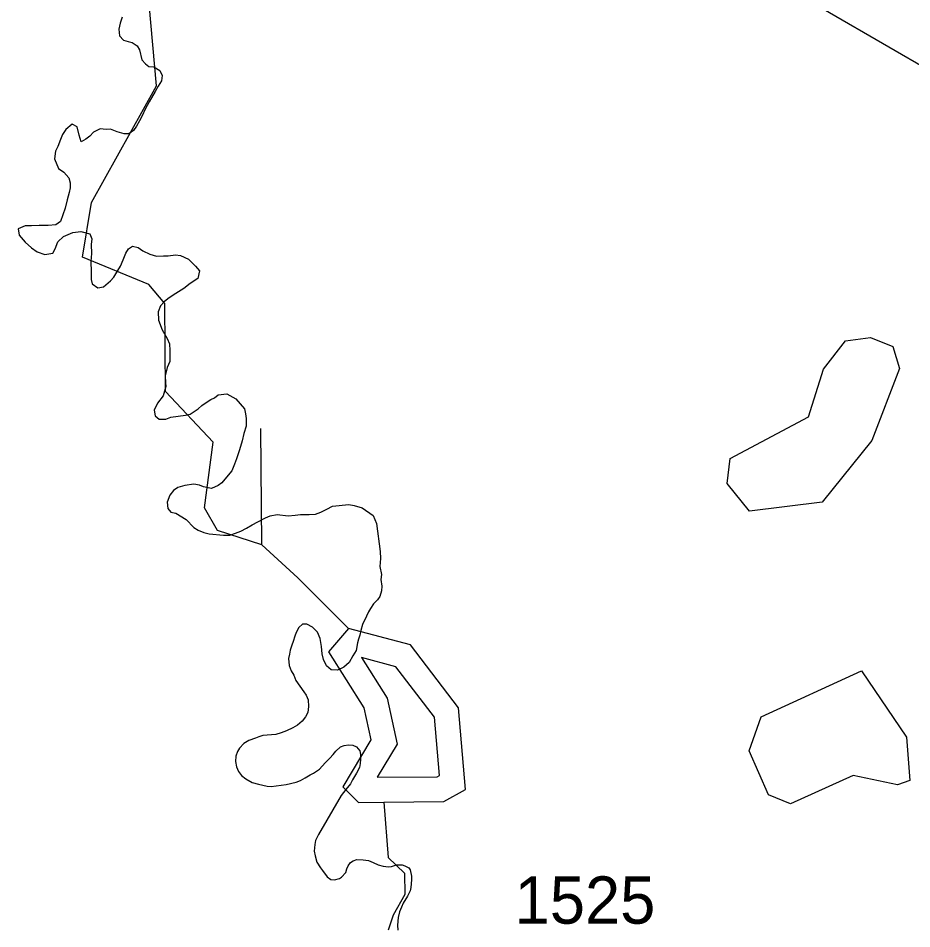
# Model space of a CAD drawing. Extents: x 2104537 to 2336408, y 34176 to 229611.
# Drawn here: x 2302630 to 2304991, y 84107 to 86513 of the extents above; entities that cross this region are included whole.
import ezdxf

# ---------------------------------------------------------------- set-up
doc = ezdxf.new("R2010")
doc.units = 0
for name, color, linetype in [('Exist Boundary Political City Limit New', 7, 'Continuous'), ('Exist Hydrographic Buffer Line', 7, 'Continuous'), ('Exist Hydrographic Creek Single Shore', 7, 'Continuous'), ('Exist Hydrographic Lake Shore', 7, 'Continuous'), ('Exist Hydrographic Misc Water Feature', 7, 'Continuous'), ('Exist Hydrographic Pond Under 1500 Sq Ft', 7, 'Continuous'), ('Exist Road Non-System Type 51', 7, 'Continuous'), ('Exist Road Secondary Type 51 Number Label', 7, 'Continuous'), ('Map Preparation Boundary City Limit Buffer Line', 7, 'Continuous')]:
    doc.layers.add(name, color=color, linetype=linetype)

msp = doc.modelspace()

# ---------------------------------------------------------------- linework, layer by layer
at = {"layer": 'Exist Boundary Political City Limit New'}
for points in [[(2302904.5, 86515.3), (2302899.2, 86499.7), (2302895.2, 86484.1), (2302897.2, 86466), (2302907.5, 86454.9), (2302919.8, 86451.3), (2302930.8, 86449), (2302943.5, 86440.2), (2302950, 86429), (2302956, 86403), (2302965.8, 86392.2), (2302974.5, 86385.5), (2302987.8, 86384.3), (2303003.8, 86374.8), (2303009.8, 86362), (2303007.8, 86347.2), (2302999, 86333.1), (2302991.5, 86319.1), (2302975.8, 86292.2), (2302965.2, 86273), (2302957.2, 86255.3), (2302950.2, 86242.1), (2302942.2, 86227.6), (2302934.2, 86216.4), (2302922, 86207.6), (2302909.2, 86207.9), (2302891, 86213), (2302873.8, 86219.8), (2302861.8, 86218.9), (2302845.8, 86220.9), (2302828.8, 86211.6), (2302819, 86201.5), (2302808, 86193.1), (2302795.5, 86186.2), (2302791, 86204.2), (2302785, 86226.2), (2302772.2, 86233.4), (2302755, 86218.9), (2302746.8, 86206), (2302741.2, 86192.4), (2302734, 86174.4), (2302728, 86161.5), (2302725.2, 86141.1), (2302736.2, 86116.3), (2302750.2, 86106), (2302763.5, 86091.2), (2302767.2, 86078), (2302767.2, 86064.8), (2302764.5, 86052.4), (2302759.2, 86033.2), (2302753.5, 86011.5)], [(2302753.5, 86011.5), (2302741.5, 85976.2), (2302728.8, 85967), (2302708.8, 85965.7), (2302697.2, 85965.3), (2302685.2, 85965.6), (2302664.8, 85964.7), (2302648, 85964.7), (2302629.5, 85956.2), (2302632, 85940.2), (2302647.8, 85921.5), (2302664.5, 85906.3), (2302679.5, 85895.5), (2302699.8, 85888.4), (2302720.8, 85892.1), (2302727.5, 85903.3), (2302733.8, 85921.8), (2302749.2, 85936.2), (2302773.8, 85946.8), (2302795.2, 85949.2), (2302818.5, 85943.3), (2302824.2, 85929.7), (2302822.5, 85914.9), (2302823.5, 85891.7), (2302821.5, 85870.1), (2302822, 85843.3), (2302822, 85822.8), (2302825.2, 85810.9), (2302839.8, 85800.9), (2302854.5, 85803.4), (2302873.2, 85819.5), (2302882.5, 85828.7), (2302892.8, 85846.7), (2302899.8, 85858), (2302906.8, 85874.4), (2302914, 85892.5), (2302920.8, 85903.7), (2302931.8, 85911), (2302946.8, 85907), (2302959, 85898.6), (2302977, 85889.5), (2302994.8, 85884), (2303013.5, 85885.6), (2303025.5, 85885.3), (2303045.5, 85887.4), (2303058.2, 85886.2), (2303079.5, 85876.7), (2303097.8, 85857.5), (2303108.2, 85845.2), (2303104.5, 85825.2), (2303084.2, 85811.9), (2303067, 85799), (2303053.5, 85790.1), (2303039.2, 85781.7), (2303025.2, 85772), (2303014.8, 85763.5), (2303005.8, 85753.1), (2302999.8, 85737.1), (2303000.2, 85715.5), (2303010.2, 85689.9), (2303023.5, 85667.1), (2303029.2, 85652.3), (2303030.5, 85635.1), (2303029.8, 85606.3), (2303023.5, 85589.9), (2303017.5, 85568.6), (2303018.5, 85551), (2303019.2, 85539.8), (2303012.5, 85515), (2302997.5, 85495.7), (2302989, 85477.2), (2302991.5, 85462.4), (2303002.2, 85453.7), (2303019.2, 85454.1), (2303033.2, 85459.4), (2303071.2, 85463.9), (2303084, 85466.8), (2303104.8, 85481.3), (2303115, 85490.1), (2303126.2, 85497.4), (2303138.2, 85505.4), (2303148.2, 85510.3), (2303157.8, 85517.9), (2303181, 85520.8), (2303204.2, 85507.3), (2303227.5, 85481.4), (2303230.2, 85467.8), (2303231.5, 85455.4), (2303231.8, 85435.3), (2303225.8, 85416.1), (2303221, 85396.5), (2303214, 85372.8), (2303206, 85348.8), (2303201.2, 85334.4), (2303194.2, 85317.5), (2303175.5, 85295), (2303167.2, 85285.4), (2303158.2, 85278.1), (2303140, 85270.5), (2303119.5, 85274.8)], [(2303119.5, 85274.8), (2303108.5, 85279.1), (2303093.8, 85282.3), (2303070.2, 85278.2), (2303051, 85272.9), (2303039.8, 85265.3), (2303030.2, 85252.8), (2303023.5, 85234.8), (2303024.8, 85217.5), (2303032.5, 85208.4), (2303046.5, 85205.2), (2303073, 85188.5), (2303094, 85167.8), (2303104.8, 85160.2), (2303119.8, 85153.9), (2303134, 85150.7), (2303172, 85146.9), (2303188.8, 85147.3), (2303203.5, 85152.6), (2303218, 85157.9), (2303232.8, 85165.5), (2303247.8, 85174.4), (2303263, 85182.5), (2303283.2, 85193), (2303295, 85198.2), (2303314.2, 85201.5), (2303343, 85198.4), (2303361.2, 85200.5), (2303375.8, 85201.7), (2303398, 85202.2), (2303415, 85203.1), (2303429, 85208.3), (2303445, 85215.6), (2303460.5, 85223.7), (2303503.2, 85228.6), (2303517, 85225.5), (2303538.2, 85219.2), (2303567.2, 85198.9), (2303576.2, 85178.5), (2303585.8, 85103.7), (2303587.2, 85085.2), (2303584.8, 85064.4), (2303589.8, 85043.6), (2303588.2, 85030.4), (2303590.8, 85012.4), (2303590, 85000), (2303584.8, 84985.2), (2303578.8, 84976.6), (2303568.8, 84965.9), (2303560.5, 84953.4), (2303555.5, 84944.8), (2303549.5, 84933.3), (2303539.2, 84911.2), (2303534.8, 84895), (2303532.5, 84882.8), (2303529, 84872.3), (2303526.2, 84862.9), (2303522.2, 84842.4), (2303513.8, 84828.2), (2303504.2, 84811.1), (2303490, 84798.8), (2303473.2, 84790.9), (2303457, 84791.4), (2303443.8, 84802.4), (2303436, 84819.2), (2303433, 84833.6), (2303431, 84853.6), (2303427.5, 84874.2), (2303420.5, 84891.4), (2303407, 84904.3), (2303392.2, 84911.9), (2303380.8, 84911.8), (2303371.2, 84903.3), (2303364.2, 84890.5), (2303360.5, 84880.9), (2303355.8, 84866.8), (2303353, 84857), (2303348, 84843.9), (2303346.8, 84832.5), (2303344, 84821.3), (2303345.8, 84803.1), (2303350.8, 84789.3), (2303357.8, 84777.1), (2303363.5, 84763.1), (2303384.2, 84733.6), (2303390.2, 84724.8), (2303395.5, 84712.6), (2303397, 84694.8), (2303394.8, 84679.1), (2303388.5, 84667.1), (2303380, 84656), (2303367.8, 84645.2), (2303355.5, 84638.5), (2303338.2, 84630.8), (2303324.5, 84625.5), (2303310.5, 84621), (2303276.2, 84618.2), (2303265.2, 84614.4), (2303256.5, 84611.1), (2303239.2, 84604.8)], [(2303239.2, 84604.8), (2303226, 84597.1), (2303214.2, 84584.3), (2303208.8, 84575.8), (2303204.5, 84563.8), (2303204, 84549.2), (2303206, 84535), (2303212, 84522.8), (2303219.8, 84512.8), (2303231, 84503.2), (2303247.5, 84494.3), (2303264.2, 84489.6), (2303287, 84483.9), (2303298.2, 84483), (2303337.8, 84488.2), (2303364.2, 84494.7), (2303375.5, 84499), (2303388.2, 84506.3), (2303401.5, 84514), (2303410, 84518.8), (2303425.5, 84529.5), (2303440.5, 84545.8), (2303452.8, 84558.3), (2303461.5, 84567.5), (2303468.8, 84576.8), (2303481.2, 84587.7), (2303491.2, 84591.9), (2303502.5, 84593.2), (2303513.5, 84592.2), (2303523.5, 84587.7), (2303532.2, 84577.7), (2303534.2, 84567.5), (2303534.5, 84555.7), (2303533.2, 84544.3), (2303531.2, 84533.1), (2303523.2, 84518.6), (2303513, 84500.7), (2303507.5, 84490.1), (2303495.5, 84475.6), (2303483.2, 84459.7), (2303422.8, 84356.8), (2303415, 84340.4), (2303413.2, 84329.9), (2303412, 84312.5), (2303414.2, 84300.5), (2303419, 84283.7), (2303428.8, 84268.5), (2303433.8, 84261.4), (2303445.8, 84244.4), (2303455.5, 84237.8), (2303465.2, 84237.1), (2303478.2, 84240.4), (2303483.8, 84244.2), (2303495, 84255.9), (2303498.2, 84265.7), (2303501.5, 84273.7), (2303508, 84282.2), (2303515, 84286.8), (2303524.2, 84290.1), (2303540.8, 84290), (2303555, 84288), (2303567.2, 84282.7), (2303580.5, 84276.4), (2303593.8, 84272.6), (2303608.2, 84270.9), (2303615.8, 84272.3), (2303629.2, 84276), (2303644, 84276.7), (2303651.5, 84274.1), (2303661.5, 84268.2), (2303665.2, 84263), (2303669, 84246.6), (2303669, 84236.8), (2303667.2, 84216.7), (2303665.5, 84207.7), (2303658.2, 84193.2), (2303647.2, 84175.2), (2303642.5, 84164.9), (2303637, 84152.1), (2303633.8, 84137.4), (2303632.2, 84117.2), (2303633, 84103.8)]]:
    msp.add_lwpolyline(points, dxfattribs=at)
at = {"layer": 'Exist Hydrographic Buffer Line'}
for points in [[(2303578.3, 84507.7), (2303736.9, 84509.2), (2303742.9, 84512.6), (2303729.3, 84666.7), (2303627.5, 84799.6), (2303537, 84823.9)], [(2303537, 84823.9), (2303604.7, 84716.6), (2303630.6, 84595.4), (2303578.3, 84507.7)]]:
    msp.add_lwpolyline(points, dxfattribs=at)
at = {"layer": 'Exist Hydrographic Creek Single Shore'}
for points in [[(2303273, 85121.6), (2303156.1, 85159.9), (2303122, 85219.6), (2303145, 85393), (2303018.9, 85526.6), (2303017, 85759.6), (2302975, 85809.6), (2302799.1, 85881.8), (2302823.1, 86025.7), (2302994.9, 86334), (2302976, 86550.9)], [(2303273, 85121.6), (2303368.9, 85034.4), (2303502.2, 84901.1)], [(2303595.7, 84442.2), (2303607.6, 84295.7), (2303650.5, 84254.4), (2303651.5, 84198.4), (2303620.5, 84143.7), (2303607.2, 84103.4)]]:
    msp.add_lwpolyline(points, dxfattribs=at)
at = {"layer": 'Exist Hydrographic Lake Shore'}
for points in [[(2303502.2, 84901.1), (2303449.9, 84838.8), (2303543, 84691.5), (2303561.1, 84606.9), (2303487, 84482.5), (2303529.1, 84441.5), (2303595.7, 84442.2)], [(2303595.7, 84442.2), (2303754, 84443.8), (2303812, 84475.7), (2303793, 84691.5), (2303666, 84857.2), (2303502.2, 84901.1)]]:
    msp.add_lwpolyline(points, dxfattribs=at)
at = {"layer": 'Exist Hydrographic Misc Water Feature'}
msp.add_line((2303273, 85121.6), (2303270.5, 85429), dxfattribs=at)
at = {"layer": 'Exist Hydrographic Pond Under 1500 Sq Ft'}
for points in [[(2304885.1, 85397.5), (2304754, 85234.7), (2304561.9, 85210.8), (2304503.1, 85284), (2304511.1, 85349.9), (2304718, 85459.8), (2304757.9, 85586.1), (2304816, 85660.6), (2304882, 85669.8), (2304941.1, 85645.8), (2304958.1, 85587.4), (2304885.1, 85397.5)], [(2304561.1, 84577.3), (2304593.1, 84667.2), (2304858, 84789.2)], [(2304858, 84789.2), (2304976.9, 84613.4), (2304986, 84498.9), (2304952.9, 84487.7)], [(2304952.9, 84487.7), (2304836.1, 84512.7), (2304670, 84437.2), (2304611.9, 84461.2), (2304561.1, 84577.3)]]:
    msp.add_lwpolyline(points, dxfattribs=at)
at = {"layer": 'Exist Road Non-System Type 51'}
msp.add_lwpolyline([(2304352.9, 86772.3), (2305053.8, 86366.4), (2306367.7, 85638.6), (2306808.5, 85387.2), (2307345, 85158.9), (2307969.6, 84932.8), (2308638.1, 84699.1), (2308878, 84609.8)], dxfattribs=at)
at = {"layer": 'Map Preparation Boundary City Limit Buffer Line'}
for points in [[(2302904.5, 86515.3), (2302899.2, 86499.7), (2302895.2, 86484.1), (2302897.2, 86466), (2302907.5, 86454.9), (2302919.8, 86451.3), (2302930.8, 86449), (2302943.5, 86440.2), (2302950, 86429), (2302956, 86403), (2302965.8, 86392.2), (2302974.5, 86385.5), (2302987.8, 86384.3), (2303003.8, 86374.8), (2303009.8, 86362), (2303007.8, 86347.2), (2302999, 86333.1), (2302991.5, 86319.1), (2302975.8, 86292.2), (2302965.2, 86273), (2302957.2, 86255.3), (2302950.2, 86242.1), (2302942.2, 86227.6), (2302934.2, 86216.4), (2302922, 86207.6), (2302909.2, 86207.9), (2302891, 86213), (2302873.8, 86219.8), (2302861.8, 86218.9), (2302845.8, 86220.9), (2302828.8, 86211.6), (2302819, 86201.5), (2302808, 86193.1), (2302795.5, 86186.2), (2302791, 86204.2), (2302785, 86226.2), (2302772.2, 86233.4), (2302755, 86218.9), (2302746.8, 86206), (2302741.2, 86192.4), (2302734, 86174.4), (2302728, 86161.5), (2302725.2, 86141.1), (2302736.2, 86116.3), (2302750.2, 86106), (2302763.5, 86091.2), (2302767.2, 86078), (2302767.2, 86064.8), (2302764.5, 86052.4), (2302759.2, 86033.2), (2302753.5, 86011.5)], [(2302753.5, 86011.5), (2302741.5, 85976.2), (2302728.8, 85967), (2302708.8, 85965.7), (2302697.2, 85965.3), (2302685.2, 85965.6), (2302664.8, 85964.7), (2302648, 85964.7), (2302629.5, 85956.2), (2302632, 85940.2), (2302647.8, 85921.5), (2302664.5, 85906.3), (2302679.5, 85895.5), (2302699.8, 85888.4), (2302720.8, 85892.1), (2302727.5, 85903.3), (2302733.8, 85921.8), (2302749.2, 85936.2), (2302773.8, 85946.8), (2302795.2, 85949.2), (2302818.5, 85943.3), (2302824.2, 85929.7), (2302822.5, 85914.9), (2302823.5, 85891.7), (2302821.5, 85870.1), (2302822, 85843.3), (2302822, 85822.8), (2302825.2, 85810.9), (2302839.8, 85800.9), (2302854.5, 85803.4), (2302873.2, 85819.5), (2302882.5, 85828.7), (2302892.8, 85846.7), (2302899.8, 85858), (2302906.8, 85874.4), (2302914, 85892.5), (2302920.8, 85903.7), (2302931.8, 85911), (2302946.8, 85907), (2302959, 85898.6), (2302977, 85889.5), (2302994.8, 85884), (2303013.5, 85885.6), (2303025.5, 85885.3), (2303045.5, 85887.4), (2303058.2, 85886.2), (2303079.5, 85876.7), (2303097.8, 85857.5), (2303108.2, 85845.2), (2303104.5, 85825.2), (2303084.2, 85811.9), (2303067, 85799), (2303053.5, 85790.1), (2303039.2, 85781.7), (2303025.2, 85772), (2303014.8, 85763.5), (2303005.8, 85753.1), (2302999.8, 85737.1), (2303000.2, 85715.5), (2303010.2, 85689.9), (2303023.5, 85667.1), (2303029.2, 85652.3), (2303030.5, 85635.1), (2303029.8, 85606.3), (2303023.5, 85589.9), (2303017.5, 85568.6), (2303018.5, 85551), (2303019.2, 85539.8), (2303012.5, 85515), (2302997.5, 85495.7), (2302989, 85477.2), (2302991.5, 85462.4), (2303002.2, 85453.7), (2303019.2, 85454.1), (2303033.2, 85459.4), (2303071.2, 85463.9), (2303084, 85466.8), (2303104.8, 85481.3), (2303115, 85490.1), (2303126.2, 85497.4), (2303138.2, 85505.4), (2303148.2, 85510.3), (2303157.8, 85517.9), (2303181, 85520.8), (2303204.2, 85507.3), (2303227.5, 85481.4), (2303230.2, 85467.8), (2303231.5, 85455.4), (2303231.8, 85435.3), (2303225.8, 85416.1), (2303221, 85396.5), (2303214, 85372.8), (2303206, 85348.8), (2303201.2, 85334.4), (2303194.2, 85317.5), (2303175.5, 85295), (2303167.2, 85285.4), (2303158.2, 85278.1), (2303140, 85270.5), (2303119.5, 85274.8)], [(2303119.5, 85274.8), (2303108.5, 85279.1), (2303093.8, 85282.3), (2303070.2, 85278.2), (2303051, 85272.9), (2303039.8, 85265.3), (2303030.2, 85252.8), (2303023.5, 85234.8), (2303024.8, 85217.5), (2303032.5, 85208.4), (2303046.5, 85205.2), (2303073, 85188.5), (2303094, 85167.8), (2303104.8, 85160.2), (2303119.8, 85153.9), (2303134, 85150.7), (2303172, 85146.9), (2303188.8, 85147.3), (2303203.5, 85152.6), (2303218, 85157.9), (2303232.8, 85165.5), (2303247.8, 85174.4), (2303263, 85182.5), (2303283.2, 85193), (2303295, 85198.2), (2303314.2, 85201.5), (2303343, 85198.4), (2303361.2, 85200.5), (2303375.8, 85201.7), (2303398, 85202.2), (2303415, 85203.1), (2303429, 85208.3), (2303445, 85215.6), (2303460.5, 85223.7), (2303503.2, 85228.6), (2303517, 85225.5), (2303538.2, 85219.2), (2303567.2, 85198.9), (2303576.2, 85178.5), (2303585.8, 85103.7), (2303587.2, 85085.2), (2303584.8, 85064.4), (2303589.8, 85043.6), (2303588.2, 85030.4), (2303590.8, 85012.4), (2303590, 85000), (2303584.8, 84985.2), (2303578.8, 84976.6), (2303568.8, 84965.9), (2303560.5, 84953.4), (2303555.5, 84944.8), (2303549.5, 84933.3), (2303539.2, 84911.2), (2303534.8, 84895), (2303532.5, 84882.8), (2303529, 84872.3), (2303526.2, 84862.9), (2303522.2, 84842.4), (2303513.8, 84828.2), (2303504.2, 84811.1), (2303490, 84798.8), (2303473.2, 84790.9), (2303457, 84791.4), (2303443.8, 84802.4), (2303436, 84819.2), (2303433, 84833.6), (2303431, 84853.6), (2303427.5, 84874.2), (2303420.5, 84891.4), (2303407, 84904.3), (2303392.2, 84911.9), (2303380.8, 84911.8), (2303371.2, 84903.3), (2303364.2, 84890.5), (2303360.5, 84880.9), (2303355.8, 84866.8), (2303353, 84857), (2303348, 84843.9), (2303346.8, 84832.5), (2303344, 84821.3), (2303345.8, 84803.1), (2303350.8, 84789.3), (2303357.8, 84777.1), (2303363.5, 84763.1), (2303384.2, 84733.6), (2303390.2, 84724.8), (2303395.5, 84712.6), (2303397, 84694.8), (2303394.8, 84679.1), (2303388.5, 84667.1), (2303380, 84656), (2303367.8, 84645.2), (2303355.5, 84638.5), (2303338.2, 84630.8), (2303324.5, 84625.5), (2303310.5, 84621), (2303276.2, 84618.2), (2303265.2, 84614.4), (2303256.5, 84611.1), (2303239.2, 84604.8)], [(2303239.2, 84604.8), (2303226, 84597.1), (2303214.2, 84584.3), (2303208.8, 84575.8), (2303204.5, 84563.8), (2303204, 84549.2), (2303206, 84535), (2303212, 84522.8), (2303219.8, 84512.8), (2303231, 84503.2), (2303247.5, 84494.3), (2303264.2, 84489.6), (2303287, 84483.9), (2303298.2, 84483), (2303337.8, 84488.2), (2303364.2, 84494.7), (2303375.5, 84499), (2303388.2, 84506.3), (2303401.5, 84514), (2303410, 84518.8), (2303425.5, 84529.5), (2303440.5, 84545.8), (2303452.8, 84558.3), (2303461.5, 84567.5), (2303468.8, 84576.8), (2303481.2, 84587.7), (2303491.2, 84591.9), (2303502.5, 84593.2), (2303513.5, 84592.2), (2303523.5, 84587.7), (2303532.2, 84577.7), (2303534.2, 84567.5), (2303534.5, 84555.7), (2303533.2, 84544.3), (2303531.2, 84533.1), (2303523.2, 84518.6), (2303513, 84500.7), (2303507.5, 84490.1), (2303495.5, 84475.6), (2303483.2, 84459.7), (2303422.8, 84356.8), (2303415, 84340.4), (2303413.2, 84329.9), (2303412, 84312.5), (2303414.2, 84300.5), (2303419, 84283.7), (2303428.8, 84268.5), (2303433.8, 84261.4), (2303445.8, 84244.4), (2303455.5, 84237.8), (2303465.2, 84237.1), (2303478.2, 84240.4), (2303483.8, 84244.2), (2303495, 84255.9), (2303498.2, 84265.7), (2303501.5, 84273.7), (2303508, 84282.2), (2303515, 84286.8), (2303524.2, 84290.1), (2303540.8, 84290), (2303555, 84288), (2303567.2, 84282.7), (2303580.5, 84276.4), (2303593.8, 84272.6), (2303608.2, 84270.9), (2303615.8, 84272.3), (2303629.2, 84276), (2303644, 84276.7), (2303651.5, 84274.1), (2303661.5, 84268.2), (2303665.2, 84263), (2303669, 84246.6), (2303669, 84236.8), (2303667.2, 84216.7), (2303665.5, 84207.7), (2303658.2, 84193.2), (2303647.2, 84175.2), (2303642.5, 84164.9), (2303637, 84152.1), (2303633.8, 84137.4), (2303632.2, 84117.2), (2303633, 84103.8)]]:
    msp.add_lwpolyline(points, dxfattribs=at)

# ---------------------------------------------------------------- texts
at = {"layer": 'Exist Road Secondary Type 51 Number Label'}
msp.add_text('1525', height=125, dxfattribs=at).set_placement((2303941.4, 84120.9))

doc.saveas('drawing.dxf')
